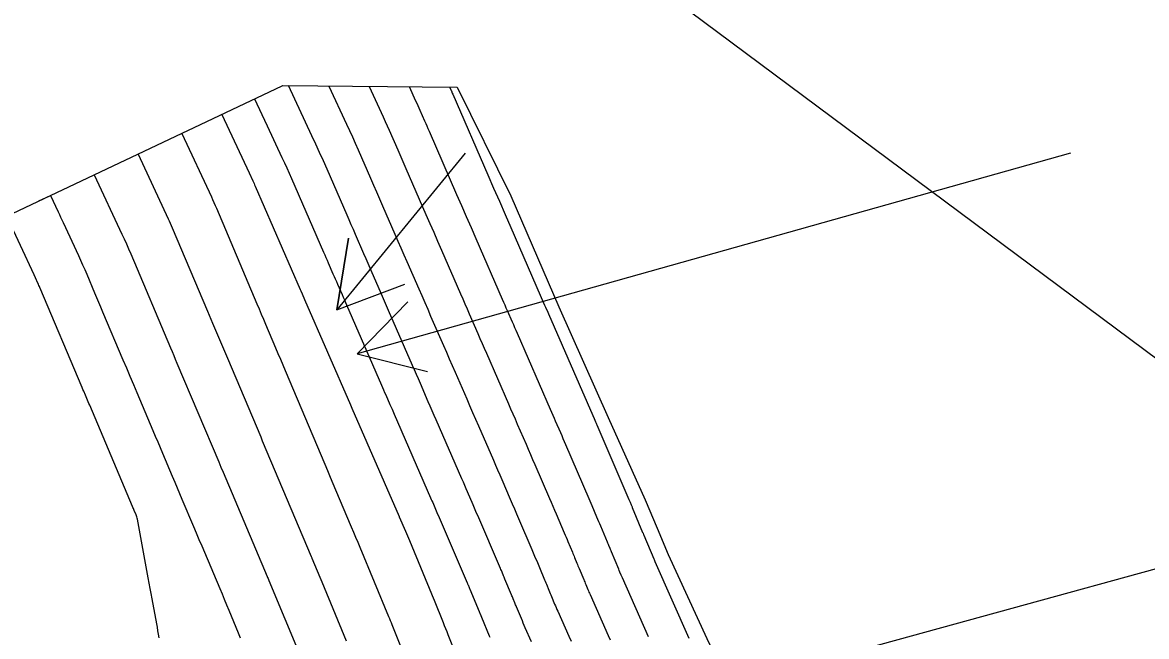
# Model space of a CAD drawing. Extents: x 954385 to 988206, y 1868364 to 1924553.
# Drawn here: x 955170.6 to 955263.4, y 1923779 to 1923829.7 of the extents above; entities that cross this region are included whole.
import ezdxf

# ---------------------------------------------------------------- set-up
doc = ezdxf.new("R2010")
doc.units = 0
for name, color, linetype in [('Ex_Major Contours', 7, 'Continuous'), ('Ex_Minor Contours', 7, 'Continuous'), ('Perimeter', 7, 'Continuous'), ('Slopes', 7, 'Continuous')]:
    doc.layers.add(name, color=color, linetype=linetype)

msp = doc.modelspace()

# ---------------------------------------------------------------- linework, layer by layer
at = {"layer": 'Ex_Major Contours'}
for points in [[(955195.872, 1923824.481), (955197.344, 1923821.332), (955197.587, 1923820.807), (955197.827, 1923820.279), (955198.064, 1923819.751), (955198.297, 1923819.22), (955199.322, 1923816.868), (955199.57, 1923816.299), (955199.818, 1923815.729), (955200.066, 1923815.16), (955200.313, 1923814.591), (955201.338, 1923812.237), (955201.583, 1923811.673), (955201.829, 1923811.109), (955202.074, 1923810.545), (955202.32, 1923809.982), (955203.303, 1923807.726), (955203.548, 1923807.162), (955203.794, 1923806.598), (955204.039, 1923806.034), (955204.285, 1923805.47), (955205.342, 1923803.041), (955205.583, 1923802.488), (955205.823, 1923801.936), (955206.064, 1923801.384), (955206.304, 1923800.832), (955207.266, 1923798.623), (955207.507, 1923798.071), (955207.747, 1923797.518), (955207.987, 1923796.966), (955208.228, 1923796.414), (955209.468, 1923793.565), (955209.642, 1923793.164), (955209.816, 1923792.763), (955209.99, 1923792.361), (955210.163, 1923791.959), (955210.855, 1923790.351), (955211.028, 1923789.949), (955211.2, 1923789.547), (955211.373, 1923789.145), (955211.546, 1923788.743), (955212.646, 1923786.186), (955212.704, 1923786.05), (955212.761, 1923785.914), (955212.819, 1923785.779), (955212.876, 1923785.643), (955213.102, 1923785.098), (955213.159, 1923784.962), (955213.216, 1923784.826), (955213.273, 1923784.69), (955213.329, 1923784.554), (955213.641, 1923783.808), (955213.693, 1923783.683), (955213.745, 1923783.559), (955213.797, 1923783.434), (955213.849, 1923783.31), (955214.056, 1923782.812), (955214.108, 1923782.687), (955214.16, 1923782.563), (955214.212, 1923782.438), (955214.263, 1923782.314), (955214.527, 1923781.681), (955214.589, 1923781.534), (955214.652, 1923781.388), (955214.715, 1923781.241), (955214.779, 1923781.096), (955215.703, 1923779.011), (955215.879, 1923778.615)], [(955180.114, 1923818.869), (955180.118, 1923818.86), (955182.605, 1923813.513), (955182.689, 1923813.331), (955182.772, 1923813.147), (955182.852, 1923812.963), (955182.931, 1923812.779), (955185.858, 1923805.866), (955186.267, 1923804.899), (955186.676, 1923803.932), (955187.085, 1923802.965), (955187.494, 1923801.997), (955190.247, 1923795.486), (955190.378, 1923795.177), (955194.423, 1923785.609), (955194.468, 1923785.503), (955194.479, 1923785.477), (955195.14, 1923783.887), (955195.3, 1923783.503), (955197.32, 1923778.645)]]:
    msp.add_lwpolyline(points, dxfattribs=at)
at = {"layer": 'Ex_Minor Contours'}
for points in [[(955212.623, 1923778.559), (955212.106, 1923779.726), (955212.023, 1923779.915), (955211.941, 1923780.104), (955211.86, 1923780.293), (955211.781, 1923780.483), (955211.373, 1923781.46), (955211.339, 1923781.542), (955211.305, 1923781.623), (955211.271, 1923781.704), (955211.237, 1923781.786), (955211.102, 1923782.112), (955211.068, 1923782.193), (955211.034, 1923782.275), (955211, 1923782.356), (955210.966, 1923782.437), (955210.424, 1923783.734), (955210.387, 1923783.823), (955210.35, 1923783.913), (955210.312, 1923784.003), (955210.275, 1923784.092), (955210.125, 1923784.451), (955210.088, 1923784.541), (955210.05, 1923784.63), (955210.012, 1923784.719), (955209.974, 1923784.809), (955208.262, 1923788.789), (955208.031, 1923789.327), (955207.8, 1923789.865), (955207.337, 1923790.941), (955207.221, 1923791.21), (955207.105, 1923791.478), (955206.989, 1923791.747), (955206.872, 1923792.016), (955204.748, 1923796.896), (955204.584, 1923797.271), (955204.42, 1923797.647), (955204.257, 1923798.022), (955204.093, 1923798.398), (955203.439, 1923799.901), (955203.276, 1923800.276), (955203.112, 1923800.652), (955202.948, 1923801.028), (955202.785, 1923801.403), (955200.814, 1923805.93), (955200.645, 1923806.32), (955200.475, 1923806.709), (955200.305, 1923807.099), (955200.136, 1923807.488), (955199.457, 1923809.046), (955199.287, 1923809.436), (955199.118, 1923809.825), (955198.948, 1923810.215), (955198.778, 1923810.604), (955198.076, 1923812.219), (955197.902, 1923812.617), (955197.729, 1923813.016), (955197.555, 1923813.415), (955197.381, 1923813.814), (955195.731, 1923817.603), (955195.424, 1923818.299), (955195.114, 1923818.994), (955194.798, 1923819.687), (955194.478, 1923820.377), (955192.544, 1923824.514)], [(955199.199, 1923824.448), (955200.209, 1923822.287), (955200.376, 1923821.927), (955200.541, 1923821.565), (955200.703, 1923821.202), (955200.863, 1923820.838), (955201.567, 1923819.224), (955201.737, 1923818.833), (955201.907, 1923818.442), (955202.077, 1923818.052), (955202.247, 1923817.661), (955203.897, 1923813.87), (955204.218, 1923813.132), (955204.539, 1923812.394), (955204.861, 1923811.655), (955205.183, 1923810.917), (955206.757, 1923807.303), (955206.935, 1923806.895), (955207.113, 1923806.487), (955207.291, 1923806.078), (955207.468, 1923805.67), (955208.179, 1923804.037), (955208.357, 1923803.629), (955208.535, 1923803.221), (955208.712, 1923802.812), (955208.89, 1923802.404), (955210.71, 1923798.226), (955210.892, 1923797.808), (955211.073, 1923797.39), (955211.255, 1923796.972), (955211.437, 1923796.554), (955212.165, 1923794.883), (955212.347, 1923794.465), (955212.528, 1923794.047), (955212.709, 1923793.629), (955212.889, 1923793.21), (955214.094, 1923790.408), (955214.232, 1923790.087), (955214.37, 1923789.766), (955214.508, 1923789.445), (955214.646, 1923789.125), (955215.317, 1923787.562), (955215.395, 1923787.381), (955215.473, 1923787.199), (955215.549, 1923787.017), (955215.626, 1923786.834), (955215.989, 1923785.963), (955216.035, 1923785.851), (955216.082, 1923785.739), (955216.129, 1923785.627), (955216.175, 1923785.515), (955216.363, 1923785.067), (955216.409, 1923784.955), (955216.456, 1923784.843), (955216.503, 1923784.731), (955216.549, 1923784.619), (955216.928, 1923783.71), (955216.971, 1923783.607), (955217.014, 1923783.503), (955217.058, 1923783.399), (955217.101, 1923783.295), (955217.274, 1923782.879), (955217.318, 1923782.775), (955217.362, 1923782.671), (955217.407, 1923782.568), (955217.452, 1923782.465), (955218.956, 1923779.073), (955219.107, 1923778.733)], [(955222.282, 1923778.97), (955220.125, 1923783.834), (955220.099, 1923783.895), (955220.073, 1923783.955), (955220.047, 1923784.016), (955220.021, 1923784.077), (955219.92, 1923784.32), (955219.869, 1923784.442), (955219.818, 1923784.564), (955219.222, 1923785.996), (955219.194, 1923786.062), (955219.167, 1923786.127), (955219.14, 1923786.193), (955219.112, 1923786.258), (955219.003, 1923786.521), (955218.975, 1923786.586), (955218.948, 1923786.652), (955218.921, 1923786.718), (955218.893, 1923786.783), (955218.342, 1923788.106), (955218.263, 1923788.295), (955218.184, 1923788.483), (955218.104, 1923788.671), (955218.024, 1923788.859), (955217.62, 1923789.798), (955217.458, 1923790.174), (955217.378, 1923790.362), (955215.448, 1923794.848), (955215.344, 1923795.09), (955215.24, 1923795.331), (955215.135, 1923795.573), (955215.03, 1923795.814), (955214.61, 1923796.779), (955214.505, 1923797.02), (955214.4, 1923797.261), (955214.295, 1923797.503), (955214.19, 1923797.744), (955211.449, 1923804.037), (955211.348, 1923804.271), (955211.246, 1923804.505), (955211.144, 1923804.739), (955211.042, 1923804.973), (955210.635, 1923805.908), (955210.533, 1923806.141), (955210.432, 1923806.375), (955210.33, 1923806.609), (955210.228, 1923806.843), (955208.046, 1923811.852), (955207.648, 1923812.765), (955207.25, 1923813.678), (955206.853, 1923814.59), (955206.456, 1923815.503), (955204.181, 1923820.732), (955204.088, 1923820.944), (955203.996, 1923821.156), (955203.904, 1923821.368), (955203.812, 1923821.58), (955203.43, 1923822.456), (955203.343, 1923822.653), (955203.255, 1923822.85), (955203.165, 1923823.047), (955203.075, 1923823.242), (955202.526, 1923824.415)], [(955205.854, 1923824.382), (955205.94, 1923824.197), (955205.954, 1923824.167), (955205.969, 1923824.136), (955205.982, 1923824.105), (955205.996, 1923824.073), (955206.071, 1923823.902), (955206.114, 1923823.802), (955209.015, 1923817.136), (955209.488, 1923816.049), (955209.961, 1923814.962), (955210.435, 1923813.874), (955210.909, 1923812.787), (955213.699, 1923806.382), (955213.776, 1923806.205), (955213.957, 1923805.789), (955214.009, 1923805.671), (955217.67, 1923797.262), (955217.783, 1923797.004), (955217.895, 1923796.745), (955217.923, 1923796.681), (955217.951, 1923796.616), (955217.979, 1923796.551), (955218.007, 1923796.486), (955220.661, 1923790.315), (955220.755, 1923790.096), (955220.85, 1923789.877), (955220.873, 1923789.823), (955220.896, 1923789.768), (955220.919, 1923789.713), (955220.942, 1923789.658), (955221.798, 1923787.603), (955221.83, 1923787.527), (955221.878, 1923787.412), (955221.894, 1923787.373), (955222.708, 1923785.418), (955222.738, 1923785.346), (955222.768, 1923785.275), (955222.776, 1923785.257), (955222.783, 1923785.239), (955222.791, 1923785.221), (955222.799, 1923785.204), (955225.609, 1923778.866)], [(955189.739, 1923823.43), (955189.741, 1923823.426), (955190.763, 1923821.239), (955190.771, 1923821.222), (955190.784, 1923821.196), (955190.788, 1923821.187), (955192.004, 1923818.584), (955192.206, 1923818.148), (955192.405, 1923817.711), (955192.602, 1923817.272), (955192.795, 1923816.833), (955195.448, 1923810.744), (955195.544, 1923810.523), (955195.64, 1923810.303), (955195.736, 1923810.083), (955195.832, 1923809.863), (955196.219, 1923808.971), (955196.313, 1923808.756), (955196.407, 1923808.541), (955196.5, 1923808.326), (955196.594, 1923808.111), (955196.969, 1923807.251), (955197.062, 1923807.036), (955197.156, 1923806.821), (955197.25, 1923806.606), (955197.343, 1923806.39), (955200.227, 1923799.766), (955200.314, 1923799.567), (955200.401, 1923799.367), (955200.487, 1923799.168), (955200.574, 1923798.969), (955200.921, 1923798.173), (955201.094, 1923797.775), (955201.267, 1923797.377), (955204.276, 1923790.466), (955204.335, 1923790.33), (955204.394, 1923790.194), (955204.453, 1923790.058), (955204.511, 1923789.923), (955204.803, 1923789.243), (955204.979, 1923788.836), (955207.302, 1923783.432), (955207.321, 1923783.389), (955207.339, 1923783.346), (955207.357, 1923783.303), (955207.375, 1923783.259), (955207.465, 1923783.043), (955207.501, 1923782.957), (955207.519, 1923782.914), (955208.291, 1923781.067), (955208.323, 1923780.99), (955208.355, 1923780.914), (955208.434, 1923780.722), (955208.482, 1923780.607), (955209.128, 1923779.058), (955209.179, 1923778.938)], [(955187.028, 1923822.146), (955187.032, 1923822.137), (955189.283, 1923817.32), (955189.289, 1923817.307), (955189.597, 1923816.649), (955189.648, 1923816.539), (955189.698, 1923816.428), (955189.748, 1923816.318), (955189.796, 1923816.207), (955193.514, 1923807.673), (955193.569, 1923807.549), (955193.678, 1923807.298), (955193.731, 1923807.176), (955193.82, 1923806.973), (955193.873, 1923806.851), (955197.67, 1923798.128), (955197.787, 1923797.859), (955201.681, 1923788.916), (955201.695, 1923788.882), (955202.201, 1923787.706), (955202.285, 1923787.509), (955202.369, 1923787.311), (955202.452, 1923787.114), (955202.535, 1923786.916), (955204.557, 1923782.053), (955204.565, 1923782.032), (955204.574, 1923782.011), (955205.31, 1923780.167), (955205.412, 1923779.913), (955205.513, 1923779.659), (955205.614, 1923779.406), (955205.715, 1923779.152), (955206.37, 1923777.511)], [(955183.731, 1923820.577), (955183.733, 1923820.573), (955186.171, 1923815.331), (955186.279, 1923815.096), (955186.386, 1923814.859), (955186.49, 1923814.622), (955186.592, 1923814.384), (955189.936, 1923806.484), (955190.114, 1923806.064), (955190.291, 1923805.644), (955190.469, 1923805.225), (955190.646, 1923804.805), (955191.475, 1923802.845), (955191.672, 1923802.378), (955191.87, 1923801.911), (955192.067, 1923801.445), (955192.264, 1923800.978), (955195.537, 1923793.238), (955195.761, 1923792.707), (955195.986, 1923792.176), (955196.21, 1923791.645), (955196.435, 1923791.114), (955197.732, 1923788.045), (955197.909, 1923787.626), (955198.086, 1923787.206), (955198.261, 1923786.786), (955198.437, 1923786.365), (955200.817, 1923780.641), (955200.883, 1923780.48), (955200.949, 1923780.319), (955201.015, 1923780.157), (955201.08, 1923779.996), (955201.802, 1923778.186)], [(955176.499, 1923817.158), (955176.504, 1923817.148), (955178.779, 1923812.255), (955178.968, 1923811.845), (955179.153, 1923811.433), (955179.334, 1923811.02), (955179.512, 1923810.605), (955182.795, 1923802.849), (955182.928, 1923802.534), (955183.062, 1923802.22), (955183.195, 1923801.905), (955183.328, 1923801.59), (955186.779, 1923793.427), (955186.959, 1923793.001), (955187.14, 1923792.575), (955190.786, 1923783.95), (955190.822, 1923783.866), (955190.857, 1923783.782), (955190.892, 1923783.697), (955190.927, 1923783.613), (955193.562, 1923777.278)], [(955171.922, 1923814.991), (955172.883, 1923815.445), (955172.885, 1923815.445), (955172.889, 1923815.436), (955173.513, 1923814.095), (955173.617, 1923813.871), (955173.721, 1923813.648), (955173.825, 1923813.424), (955173.929, 1923813.201), (955175.19, 1923810.49), (955175.366, 1923810.107), (955175.539, 1923809.721), (955175.708, 1923809.335), (955175.875, 1923808.947), (955176.532, 1923807.391), (955176.697, 1923807.002), (955176.861, 1923806.613), (955177.026, 1923806.224), (955177.19, 1923805.835), (955178.872, 1923801.863), (955179.159, 1923801.185), (955179.446, 1923800.507), (955179.733, 1923799.829), (955180.019, 1923799.15), (955181.339, 1923796.029), (955181.54, 1923795.555), (955181.74, 1923795.081), (955181.941, 1923794.607), (955182.141, 1923794.133), (955182.944, 1923792.237), (955183.144, 1923791.763), (955183.345, 1923791.289), (955183.546, 1923790.815), (955183.746, 1923790.341), (955184.699, 1923788.087), (955184.924, 1923787.553), (955185.15, 1923787.02), (955185.375, 1923786.486), (955185.601, 1923785.953), (955186.864, 1923782.965), (955187.053, 1923782.517), (955187.241, 1923782.069), (955187.429, 1923781.621), (955187.616, 1923781.172), (955188.393, 1923779.304), (955188.564, 1923778.892)], [(955181.854, 1923778.897), (955181.809, 1923779.187), (955181.762, 1923779.476), (955181.712, 1923779.764), (955181.66, 1923780.053), (955181.281, 1923782.1), (955181.2, 1923782.537), (955181.119, 1923782.974), (955181.038, 1923783.412), (955180.957, 1923783.849), (955180.059, 1923788.695), (955180.04, 1923788.787), (955180.015, 1923788.878), (955179.986, 1923788.967), (955179.951, 1923789.055), (955179.804, 1923789.403), (955179.768, 1923789.49), (955179.731, 1923789.577), (955179.694, 1923789.664), (955179.657, 1923789.751), (955176.121, 1923798.105), (955176.063, 1923798.243), (955176.004, 1923798.38), (955175.888, 1923798.656), (955175.83, 1923798.794), (955175.771, 1923798.931), (955175.633, 1923799.259), (955175.567, 1923799.414), (955175.502, 1923799.569), (955172.007, 1923807.834), (955171.969, 1923807.923), (955171.93, 1923808.012), (955171.89, 1923808.101), (955171.85, 1923808.189), (955171.645, 1923808.63), (955171.522, 1923808.894), (955169.275, 1923813.723)]]:
    msp.add_lwpolyline(points, dxfattribs=at)
at = {"layer": 'Perimeter'}
msp.add_lwpolyline([(955104.005, 1923782.819), (955192.008, 1923824.505), (955192.062, 1923824.519), (955206.476, 1923824.376), (955210.91, 1923815.411), (955214.879, 1923806.226), (955218.944, 1923797.086), (955222.011, 1923790.296), (955222.998, 1923787.942), (955223.908, 1923785.772), (955227.102, 1923778.82), (955231.418, 1923769.799), (955235.654, 1923760.741), (955240.017, 1923751.743), (955240.43, 1923750.611), (955243.447, 1923742.302), (955247.045, 1923732.941), (955250.646, 1923723.582)], dxfattribs=at)
at = {"layer": 'Slopes'}
for points in [[(955107.131, 1923918.928), (955325.38, 1923756.439), (955319.421, 1923757.135), (955325.38, 1923756.439), (955323.004, 1923761.948)], [(955207.131, 1923818.928), (955196.534, 1923806.001), (955197.508, 1923811.921), (955196.534, 1923806.001), (955202.148, 1923808.118)], [(955257.131, 1923818.928), (955198.22, 1923802.363), (955202.41, 1923806.658), (955198.22, 1923802.363), (955204.034, 1923800.882)], [(955207.131, 1923768.928), (955310.513, 1923797.351), (955306.298, 1923793.081), (955310.513, 1923797.351), (955304.708, 1923798.866)]]:
    msp.add_lwpolyline(points, dxfattribs=at)

doc.saveas('drawing.dxf')
